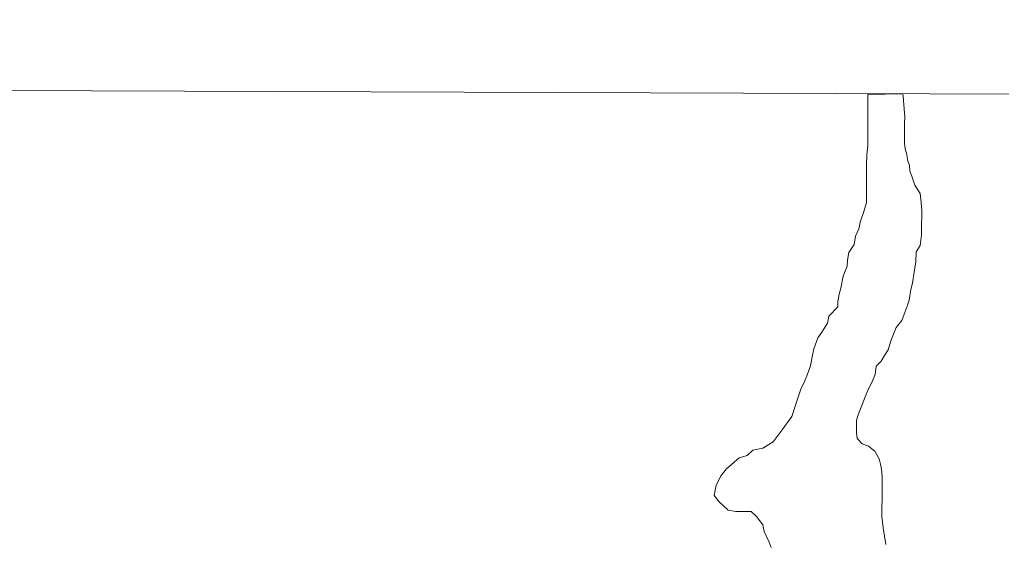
# Model space of a CAD drawing. Extents: x 553962 to 842807, y 8883888 to 9032388.
# Drawn here: x 802709.5 to 803095.8, y 9016043.9 to 9016250.4 of the extents above; entities that cross this region are included whole.
import ezdxf

# ---------------------------------------------------------------- set-up
doc = ezdxf.new("R2010")
doc.units = 0
doc.header["$LTSCALE"] = 200
for name, color, linetype, lineweight in [('1', 7, 'Continuous', 13), ('23', 7, 'Continuous', 13), ('25', 7, 'Continuous', 13), ('28', 7, 'Continuous', 53), ('30', 7, 'Continuous', 35), ('57', 7, 'Continuous', 13)]:
    doc.layers.add(name, color=color, linetype=linetype, lineweight=lineweight)

msp = doc.modelspace()

# ---------------------------------------------------------------- linework, layer by layer
at = {"layer": '1'}
msp.add_line((797440.2, 9016241.5), (834208.8, 9016109.1), dxfattribs=at)
at = {"layer": '23'}
for points in [[(803056.9, 9016221.2), (803043.3, 9016220.9), (803043.3, 9016217.7), (803043.3, 9016215.2), (803043.3, 9016213.2), (803043.2, 9016209.9), (803043.2, 9016207.2), (803043.2, 9016203.9), (803043.2, 9016200.7), (803042.9, 9016197.2), (803042.8, 9016193.2), (803042.8, 9016190.4), (803042.8, 9016187.7), (803042.8, 9016184.1), (803042.8, 9016180.9), (803042.7, 9016178.4), (803041.7, 9016174.9), (803040.4, 9016171.1), (803039.7, 9016168.1), (803038.4, 9016165.2), (803037.9, 9016161.9), (803035.8, 9016158.7), (803035.3, 9016155.7), (803035.1, 9016153.4), (803033.5, 9016149.4), (803032.7, 9016144.7), (803032, 9016142.4), (803031.4, 9016139.4), (803031.4, 9016137.4), (803027.9, 9016133.7), (803027.4, 9016130.9), (803025.1, 9016127.4), (803023.6, 9016125.2), (803022, 9016120.9), (803021.3, 9016117.7), (803020.7, 9016114.2), (803019.5, 9016110.9), (803018.4, 9016108), (803016.9, 9016105), (803015.4, 9016100.7), (803013.3, 9016094.2), (803009.6, 9016089), (803006, 9016084.2), (803002, 9016081.8), (802998, 9016081), (802995.8, 9016078.9), (802992.6, 9016078), (802992.6, 9016078), (802987.7, 9016073.6), (802985.6, 9016071), (802983.6, 9016067.2), (802982.8, 9016063.1), (802984.8, 9016060.6), (802988.3, 9016057.3), (802991.3, 9016056.8), (802993.3, 9016056.8), (802995.3, 9016056.8), (802997.3, 9016056.8), (802999.5, 9016054.8), (803002, 9016051.5), (803002.5, 9016049), (803004.5, 9016044.7), (803005.2, 9016042.7)], [(803039.6, 9016095.3), (803040.9, 9016098.5), (803042.2, 9016102), (803043.4, 9016104.8), (803044.7, 9016107.3), (803046.2, 9016110.8), (803046.5, 9016114), (803048.5, 9016116), (803049.8, 9016118.2), (803051.3, 9016120.5), (803052.3, 9016124), (803054.4, 9016129.2), (803056.6, 9016132), (803057.9, 9016135.5), (803058.7, 9016137.7), (803059.5, 9016140), (803060.2, 9016144.2), (803060.8, 9016146.7), (803061.5, 9016151.2), (803062.1, 9016155), (803062.3, 9016159), (803063.9, 9016161.5), (803064.4, 9016165.7), (803064.4, 9016169.5), (803064.5, 9016173.2), (803064.5, 9016175.2), (803064.2, 9016178.5), (803063.8, 9016182), (803061.8, 9016185.3), (803060.6, 9016188.8), (803059.8, 9016190.8), (803059.6, 9016193), (803058.9, 9016195.3), (803058.6, 9016197.3), (803057.9, 9016199.6), (803057.7, 9016201.8), (803057.7, 9016203.8), (803057.7, 9016205.8), (803057.7, 9016207.8), (803057.7, 9016209.8), (803057.8, 9016212.1), (803057.5, 9016215.3), (803057.3, 9016218.6), (803057.1, 9016220.6), (803056.9, 9016221.2)], [(803050.3, 9016043.8), (803049.3, 9016050.4), (803049.3, 9016050.4), (803049.3, 9016050.4), (803048.8, 9016054.9), (803048.8, 9016054.9), (803048.8, 9016058.7), (803048.9, 9016061.4), (803048.9, 9016063.7), (803048.9, 9016067.2), (803048.9, 9016070.4), (803048.7, 9016073.5), (803048.2, 9016075.5), (803047.7, 9016077.5), (803046, 9016080.5), (803043.5, 9016082.5), (803041, 9016083.5), (803039, 9016085.5), (803038.8, 9016087.8), (803038.8, 9016089.8), (803038.8, 9016092.8), (803039.6, 9016095.3)]]:
    msp.add_lwpolyline(points, dxfattribs=at)
msp.add_spline([(802734.4, 9016647.4), (802827, 9016651.8), (802981.2, 9016674.1), (803145.8, 9016723), (803304, 9016775.8), (803527.2, 9016854.3), (803713, 9016908.9), (804043.8, 9016935), (804279.6, 9016927.7), (804508, 9016882.8), (804677.3, 9016819.6), (804837.8, 9016737.7), (804967.5, 9016652.1), (805079.6, 9016549.7), (805246.3, 9016388.8), (805380.8, 9016276.3), (805488, 9016183.9)], degree=3, dxfattribs=at)
at = {"layer": '25'}
for points in [[(803056.9, 9016221.2), (803043.3, 9016220.9), (803043.3, 9016217.7), (803043.3, 9016215.2), (803043.3, 9016213.2), (803043.2, 9016209.9), (803043.2, 9016207.2), (803043.2, 9016203.9), (803043.2, 9016200.7), (803042.9, 9016197.2), (803042.8, 9016193.2), (803042.8, 9016190.4), (803042.8, 9016187.7), (803042.8, 9016184.1), (803042.8, 9016180.9), (803042.7, 9016178.4), (803041.7, 9016174.9), (803040.4, 9016171.1), (803039.7, 9016168.1), (803038.4, 9016165.2), (803037.9, 9016161.9), (803035.8, 9016158.7), (803035.3, 9016155.7), (803035.1, 9016153.4), (803033.5, 9016149.4), (803032.7, 9016144.7), (803032, 9016142.4), (803031.4, 9016139.4), (803031.4, 9016137.4), (803027.9, 9016133.7), (803027.4, 9016130.9), (803025.1, 9016127.4), (803023.6, 9016125.2), (803022, 9016120.9), (803021.3, 9016117.7), (803020.7, 9016114.2), (803019.5, 9016110.9), (803018.4, 9016108), (803016.9, 9016105), (803015.4, 9016100.7), (803013.3, 9016094.2), (803009.6, 9016089), (803006, 9016084.2), (803002, 9016081.8), (802998, 9016081), (802995.8, 9016078.9), (802992.6, 9016078), (802992.6, 9016078), (802987.7, 9016073.6), (802985.6, 9016071), (802983.6, 9016067.2), (802982.8, 9016063.1), (802984.8, 9016060.6), (802988.3, 9016057.3), (802991.3, 9016056.8), (802993.3, 9016056.8), (802995.3, 9016056.8), (802997.3, 9016056.8), (802999.5, 9016054.8), (803002, 9016051.5), (803002.5, 9016049), (803004.5, 9016044.7), (803005.2, 9016042.7)], [(803039.6, 9016095.3), (803040.9, 9016098.5), (803042.2, 9016102), (803043.4, 9016104.8), (803044.7, 9016107.3), (803046.2, 9016110.8), (803046.5, 9016114), (803048.5, 9016116), (803049.8, 9016118.2), (803051.3, 9016120.5), (803052.3, 9016124), (803054.4, 9016129.2), (803056.6, 9016132), (803057.9, 9016135.5), (803058.7, 9016137.7), (803059.5, 9016140), (803060.2, 9016144.2), (803060.8, 9016146.7), (803061.5, 9016151.2), (803062.1, 9016155), (803062.3, 9016159), (803063.9, 9016161.5), (803064.4, 9016165.7), (803064.4, 9016169.5), (803064.5, 9016173.2), (803064.5, 9016175.2), (803064.2, 9016178.5), (803063.8, 9016182), (803061.8, 9016185.3), (803060.6, 9016188.8), (803059.8, 9016190.8), (803059.6, 9016193), (803058.9, 9016195.3), (803058.6, 9016197.3), (803057.9, 9016199.6), (803057.7, 9016201.8), (803057.7, 9016203.8), (803057.7, 9016205.8), (803057.7, 9016207.8), (803057.7, 9016209.8), (803057.8, 9016212.1), (803057.5, 9016215.3), (803057.3, 9016218.6), (803057.1, 9016220.6), (803056.9, 9016221.2)], [(803050.3, 9016043.8), (803049.3, 9016050.4), (803049.3, 9016050.4), (803049.3, 9016050.4), (803048.8, 9016054.9), (803048.8, 9016054.9), (803048.8, 9016058.7), (803048.9, 9016061.4), (803048.9, 9016063.7), (803048.9, 9016067.2), (803048.9, 9016070.4), (803048.7, 9016073.5), (803048.2, 9016075.5), (803047.7, 9016077.5), (803046, 9016080.5), (803043.5, 9016082.5), (803041, 9016083.5), (803039, 9016085.5), (803038.8, 9016087.8), (803038.8, 9016089.8), (803038.8, 9016092.8), (803039.6, 9016095.3)]]:
    msp.add_lwpolyline(points, dxfattribs=at)
at = {"layer": '28'}
msp.add_spline([(802734.4, 9016647.4), (802827, 9016651.8), (802981.2, 9016674.1), (803145.8, 9016723), (803304, 9016775.8), (803527.2, 9016854.3), (803713, 9016908.9), (804043.8, 9016935), (804279.6, 9016927.7), (804508, 9016882.8), (804677.3, 9016819.6), (804837.8, 9016737.7), (804967.5, 9016652.1), (805079.6, 9016549.7), (805246.3, 9016388.8), (805380.8, 9016276.3), (805488, 9016183.9)], degree=3, dxfattribs=at)
at = {"layer": '30'}
msp.add_spline([(802734.4, 9016647.4), (802827, 9016651.8), (802981.2, 9016674.1), (803145.8, 9016723), (803304, 9016775.8), (803527.2, 9016854.3), (803713, 9016908.9), (804043.8, 9016935), (804279.6, 9016927.7), (804508, 9016882.8), (804677.3, 9016819.6), (804837.8, 9016737.7), (804967.5, 9016652.1), (805079.6, 9016549.7), (805246.3, 9016388.8), (805380.8, 9016276.3), (805488, 9016183.9)], degree=3, dxfattribs=at)
at = {"layer": '57'}
for points in [[(803005.2, 9016042.7), (803004.5, 9016044.7), (803002.5, 9016049), (803002, 9016051.5), (802999.5, 9016054.8), (802997.3, 9016056.8), (802995.3, 9016056.8), (802993.3, 9016056.8), (802991.3, 9016056.8), (802988.3, 9016057.3), (802984.8, 9016060.6), (802982.8, 9016063.1), (802983.6, 9016067.2), (802985.6, 9016071), (802987.7, 9016073.6), (802992.6, 9016078), (802992.6, 9016078), (802995.8, 9016078.9), (802998, 9016081), (803002, 9016081.8), (803006, 9016084.2), (803009.6, 9016089), (803013.3, 9016094.2), (803015.4, 9016100.7), (803016.9, 9016105), (803018.4, 9016108), (803019.5, 9016110.9), (803020.7, 9016114.2), (803021.3, 9016117.7), (803022, 9016120.9), (803023.6, 9016125.2), (803025.1, 9016127.4), (803027.4, 9016130.9), (803027.9, 9016133.7), (803031.4, 9016137.4), (803031.4, 9016139.4), (803032, 9016142.4), (803032.7, 9016144.7), (803033.5, 9016149.4), (803035.1, 9016153.4), (803035.3, 9016155.7), (803035.8, 9016158.7), (803037.9, 9016161.9), (803038.4, 9016165.2), (803039.7, 9016168.1), (803040.4, 9016171.1), (803041.7, 9016174.9), (803042.7, 9016178.4), (803042.8, 9016180.9), (803042.8, 9016184.1), (803042.8, 9016187.7), (803042.8, 9016190.4), (803042.8, 9016193.2), (803042.9, 9016197.2), (803043.2, 9016200.7), (803043.2, 9016203.9), (803043.2, 9016207.2), (803043.2, 9016209.9), (803043.3, 9016213.2), (803043.3, 9016215.2), (803043.3, 9016217.7), (803043.3, 9016220.9), (803056.9, 9016221.2)], [(803056.9, 9016221.2), (803057.1, 9016220.6), (803057.3, 9016218.6), (803057.5, 9016215.3), (803057.8, 9016212.1), (803057.7, 9016209.8), (803057.7, 9016207.8), (803057.7, 9016205.8), (803057.7, 9016203.8), (803057.7, 9016201.8), (803057.9, 9016199.6), (803058.6, 9016197.3), (803058.9, 9016195.3), (803059.6, 9016193), (803059.8, 9016190.8), (803060.6, 9016188.8), (803061.8, 9016185.3), (803063.8, 9016182), (803064.2, 9016178.5), (803064.5, 9016175.2), (803064.5, 9016173.2), (803064.4, 9016169.5), (803064.4, 9016165.7), (803063.9, 9016161.5), (803062.3, 9016159), (803062.1, 9016155), (803061.5, 9016151.2), (803060.8, 9016146.7), (803060.2, 9016144.2), (803059.5, 9016140), (803058.7, 9016137.7), (803057.9, 9016135.5), (803056.6, 9016132), (803054.4, 9016129.2), (803052.3, 9016124), (803051.3, 9016120.5), (803049.8, 9016118.2), (803048.5, 9016116), (803046.5, 9016114), (803046.2, 9016110.8), (803044.7, 9016107.3), (803043.4, 9016104.8), (803042.2, 9016102), (803040.9, 9016098.5), (803039.6, 9016095.3)], [(803039.6, 9016095.3), (803038.8, 9016092.8), (803038.8, 9016089.8), (803038.8, 9016087.8), (803039, 9016085.5), (803041, 9016083.5), (803043.5, 9016082.5), (803046, 9016080.5), (803047.7, 9016077.5), (803048.2, 9016075.5), (803048.7, 9016073.5), (803048.9, 9016070.4), (803048.9, 9016067.2), (803048.9, 9016063.7), (803048.9, 9016061.4), (803048.8, 9016058.7), (803048.8, 9016054.9), (803048.8, 9016054.9), (803049.3, 9016050.4), (803049.3, 9016050.4), (803049.3, 9016050.4), (803050.3, 9016043.8)]]:
    msp.add_lwpolyline(points, dxfattribs=at)
msp.add_spline([(805509, 9016180), (805380.8, 9016276.3), (805310.6, 9016457.2), (805221.4, 9016678.8), (805124.2, 9016830.6), (804977.5, 9017002.9), (804820.2, 9017123.1), (804646, 9017161.9), (804462.6, 9017169), (804208.8, 9017100.1), (803720.3, 9016975), (803496.9, 9016876.7), (803304, 9016775.8), (803145.8, 9016723), (802981.2, 9016674.1), (802827, 9016651.8), (802629.6, 9016651.4), (802474.5, 9016692.7), (802376.8, 9016760.5), (802279.1, 9016823.2), (802199.3, 9016892.2), (802115.5, 9016938.3), (801850.3, 9016894.9), (801771.2, 9016858.4), (801695.7, 9016806.5), (801648.3, 9016743.1), (801625.1, 9016693.6), (801603.7, 9016661.8)], degree=3, dxfattribs=at)

doc.saveas('drawing.dxf')
